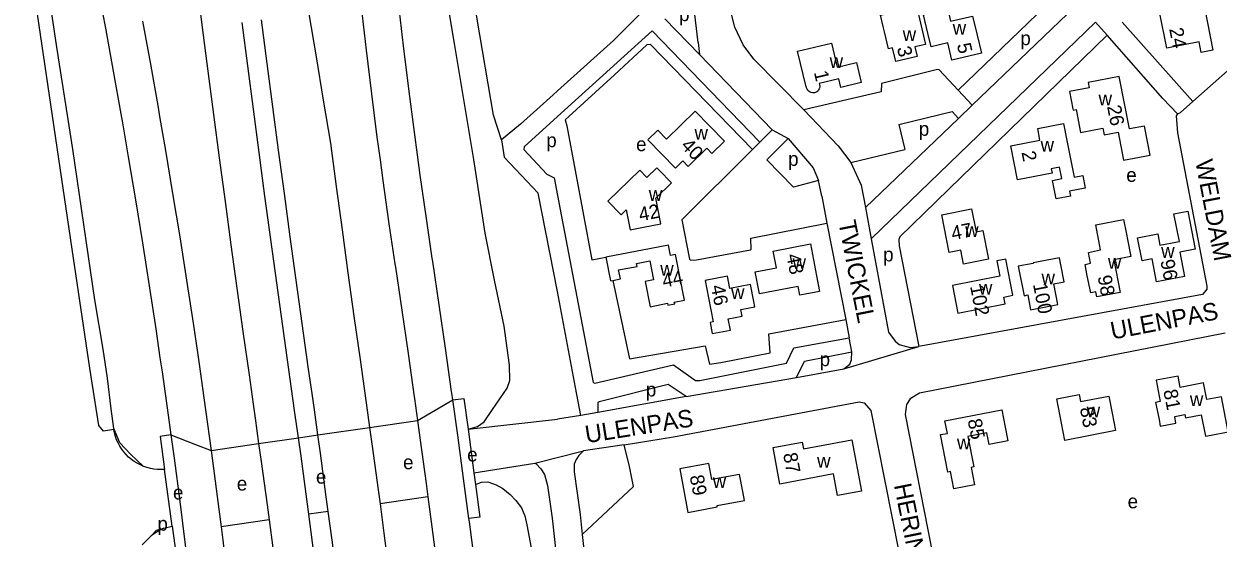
# Model space of a CAD drawing. Extents: x 157646 to 159241, y 379213 to 381217.
# Drawn here: x 157897.4 to 158238.9, y 380250.8 to 380397.8 of the extents above; entities that cross this region are included whole.
import ezdxf

# ---------------------------------------------------------------- set-up
doc = ezdxf.new("R2010")
doc.units = 0
for name, color, linetype in [('BLT_Basislijn', 7, 'Continuous'), ('BLT_Bebouwing', 7, 'Continuous'), ('BLT_Centroide', 7, 'Continuous'), ('BLT_Gemeentegrens', 7, 'Continuous'), ('BLT_Huisnummer', 7, 'Continuous'), ('BLT_Straatnaam', 7, 'Continuous'), ('BLT_Vlakafsluiter', 7, 'Continuous')]:
    doc.layers.add(name, color=color, linetype=linetype)

msp = doc.modelspace()

# ---------------------------------------------------------------- linework, layer by layer
at = {"layer": 'BLT_Basislijn'}
for p, q in [((158090.25, 380392.49), (158088.59, 380406.58)), ((158168.55, 380374.51), (158200.42, 380405.17)), ((158090.56, 380389.02), (158080.67, 380399.2)), ((158203.81, 380398.22), (158139.69, 380336.38)), ((158203.81, 380398.22), (158207.13, 380394.51)), ((158211.47, 380398.29), (158231.68, 380375.57)), ((158077.03, 380395.78), (158050, 380371.27)), ((158077.03, 380395.78), (158107.86, 380364.01)), ((158090.25, 380392.49), (158090.56, 380389.02)), ((158111.41, 380367.54), (158090.56, 380389.02)), ((158164.52, 380378.86), (158168.55, 380374.51)), ((158147.59, 380369.07), (158162.83, 380372.69)), ((158164.64, 380370.76), (158162.83, 380372.69)), ((158164.64, 380370.76), (158168.55, 380374.51)), ((158164.64, 380370.76), (158138.05, 380345.27)), ((158147.59, 380369.07), (158149.3, 380361.86)), ((158107.86, 380364.01), (158111.41, 380367.54)), ((158111.41, 380367.54), (158115.97, 380365.03)), ((158105.74, 380361.9), (158107.86, 380364.01)), ((158115.97, 380365.03), (158109.84, 380358.92)), ((158133.85, 380358.18), (158149.3, 380361.86)), ((158124.66, 380353.03), (158117.43, 380351.11)), ((158125.58, 380348.53), (158124.66, 380353.03)), ((158125.58, 380348.53), (158127.02, 380340.85)), ((158138.05, 380345.27), (158139.69, 380336.38)), ((158127.02, 380340.85), (158132.4, 380313.28)), ((158055.17, 380293.85), (158050, 380321.33)), ((158132.4, 380313.28), (158133.42, 380308.02)), ((158134.11, 380304.02), (158133.42, 380308.02)), ((158056.67, 380285.89), (158055.17, 380293.85)), ((158086.81, 380291.29), (158118.34, 380296.73)), ((158086.81, 380291.29), (158061.52, 380286.72)), ((157996.26, 380282.47), (158009.96, 380284.47)), ((158056.67, 380285.89), (158050, 380284.78)), ((158061.52, 380286.72), (158056.67, 380285.89)), ((157975.92, 380279.5), (157981.47, 380280.31)), ((157950.95, 380275.86), (157964.54, 380277.84)), ((158025.1, 380276.81), (158026.07, 380269.49)), ((158069.03, 380277.5), (158057.42, 380275.74)), ((158026.07, 380269.49), (158026.51, 380266.17)), ((158012.95, 380262.61), (157999.24, 380260.63)), ((157967.52, 380256.02), (157953.78, 380254.03)), ((157984.44, 380258.48), (157978.9, 380257.67))]:
    msp.add_line(p, q, dxfattribs=at)
for points in [[(158032, 380324.5), (158029.29, 380337.99), (158026.06, 380359.02), (158020.56, 380392.2), (158015.8, 380420.56), (158011.64, 380448.36), (158008.19, 380475.25), (158006.06, 380507.74)], [(158020.05, 380290.35), (158019.78, 380292.26), (158019.72, 380292.69), (158017.96, 380305.1), (158016.15, 380317.5), (158014.31, 380329.89), (158014.17, 380330.82), (158012.49, 380342.2), (158010.74, 380354.51), (158009.95, 380360.33), (158009.08, 380366.84), (158007.49, 380379.17), (158005.98, 380391.51), (158004.54, 380403.87), (158003.19, 380416.23), (158001.93, 380428.33), (158001.91, 380428.6), (158000.88, 380440.99), (158000.03, 380453.4), (157999.33, 380465.81), (157998.81, 380478.24)], [(157923.09, 380282.17), (157922.34, 380287.79), (157921.31, 380296.5), (157920.1, 380304.84), (157917.66, 380318.89), (157911.45, 380361.93), (157906.86, 380391.11), (157903.8, 380411.7), (157902.02, 380426.88), (157899.86, 380446.27), (157897.41, 380472.58)], [(158033.94, 380364.62), (158031.69, 380371.72), (158027.06, 380399.12), (158024.26, 380416.44), (158019.31, 380447.84), (158018.13, 380457.22)], [(158120.42, 380373.18), (158106.09, 380387.68), (158103.09, 380391.83), (158100.74, 380396.83), (158099.57, 380401.3), (158094.64, 380437.58), (158094.86, 380440.54), (158096.96, 380442.3), (158149.84, 380454.92), (158155.25, 380454.84), (158160.12, 380453.33), (158171.27, 380446.02), (158175.14, 380443.78), (158181.44, 380443.07), (158187.17, 380444.7), (158187.89, 380445.21)], [(157911.08, 380450.3), (157911.8, 380445.93), (157913.38, 380436.7), (157913.93, 380433.54), (157916.13, 380421.17), (157918.4, 380408.82), (157919.04, 380405.42), (157920.7, 380396.55), (157922.95, 380384.31), (157925.12, 380372.05), (157925.57, 380369.48), (157927.24, 380359.78), (157929.3, 380347.51), (157931.29, 380335.22), (157933.23, 380322.92), (157935.1, 380310.61), (157936.32, 380302.32), (157936.91, 380298.3), (157938.66, 380285.97), (157939.43, 380280.31)], [(158231.68, 380375.57), (158289.69, 380427.01), (158297.95, 380435.63)], [(158050, 380424.43), (158073.32, 380400.35), (158066, 380393), (158050, 380378.63)], [(158164.52, 380378.86), (158189.62, 380402.94), (158198.57, 380411.07)], [(157946.84, 380409.14), (157948.43, 380396.72), (157950.03, 380384.3), (157951.65, 380371.89), (157953.29, 380359.47), (157954.95, 380347.06), (157956.63, 380334.65), (157958.33, 380322.24), (157960.05, 380309.84), (157961.79, 380297.44), (157962.96, 380289.12), (157963.54, 380285.06), (157964.54, 380277.84)], [(157978.93, 380400.63), (157980.96, 380388.32), (157983, 380376), (157985.06, 380363.7), (157986.72, 380351.33), (157988.39, 380338.97), (157990.08, 380326.62), (157991.79, 380314.26), (157993.52, 380301.91), (157994.7, 380293.62), (157995.27, 380289.53), (157996.26, 380282.47)], [(157993.81, 380402.65), (157995.25, 380390.23), (157996.77, 380377.82), (157998.37, 380365.42), (157999.24, 380358.88), (158000.04, 380353.03), (158001.8, 380340.65), (158003.49, 380329.22), (158003.63, 380328.29), (158005.46, 380315.92), (158007.27, 380303.56), (158009.03, 380291.18), (158009.09, 380290.76), (158009.96, 380284.47)], [(157931.32, 380398.52), (157933.57, 380386.22), (157935.76, 380373.91), (157936.21, 380371.34), (157937.89, 380361.59), (157939.95, 380349.26), (157941.96, 380336.92), (157943.9, 380324.57), (157945.78, 380312.21), (157947.01, 380303.89), (157947.6, 380299.84), (157949.35, 380287.46), (157950.95, 380275.86)], [(157975.92, 380279.5), (157974.93, 380286.67), (157974.35, 380290.73), (157973.17, 380299.04), (157971.44, 380311.43), (157969.72, 380323.81), (157968.03, 380336.2), (157966.35, 380348.59), (157964.69, 380360.99), (157963.05, 380373.38), (157961.43, 380385.78), (157959.83, 380398.18)], [(157981.47, 380280.31), (157980.47, 380287.45), (157979.89, 380291.52), (157978.72, 380299.82), (157976.99, 380312.2), (157975.27, 380324.58), (157973.58, 380336.96), (157971.9, 380349.34), (157970.24, 380361.73), (157968.61, 380374.11), (157966.99, 380386.5), (157965.39, 380398.9)], [(158207.13, 380394.51), (158147.85, 380336.9), (158147.56, 380336.15), (158147.65, 380334.37), (158153.36, 380305.55)], [(158227.28, 380372.1), (158223.1, 380376.43), (158207.13, 380394.51)], [(158105.74, 380361.9), (158076.63, 380391.89), (158075.54, 380391.76), (158066.28, 380383.26), (158052.22, 380370.37), (158052.68, 380368.61), (158059.81, 380330.39), (158063.82, 380331.09)], [(158164.52, 380378.86), (158159.13, 380384.66), (158158.66, 380384.71), (158142.65, 380380.78), (158142.56, 380378.35), (158120.42, 380373.18)], [(158050, 380378.63), (158048.73, 380377.49), (158039.44, 380369.16), (158033.94, 380364.62)], [(158227.28, 380372.1), (158228.11, 380372.42), (158231.68, 380375.57)], [(158120.42, 380373.18), (158130.22, 380362.96), (158133.85, 380358.18)], [(158050, 380371.27), (158040.48, 380362.64), (158040.32, 380361.85), (158046.9, 380354.85), (158049.04, 380353.8), (158050, 380348.73)], [(158227.28, 380372.1), (158226.9, 380371.46), (158227.31, 380366.63), (158235.66, 380322.87), (158235.66, 380322.01), (158234.39, 380320.48), (158153.36, 380305.55)], [(158033.94, 380364.62), (158034.78, 380359.66)], [(158105.74, 380361.9), (158085.52, 380341.77), (158087.7, 380330.5), (158087.98, 380330.22), (158089.71, 380330.39), (158105.14, 380333.21), (158105.37, 380333.33), (158105.27, 380336.58), (158127.02, 380340.85)], [(158115.97, 380365.03), (158123.11, 380356.62), (158124.66, 380353.03)], [(158050, 380321.33), (158044.42, 380349.42), (158034.78, 380359.66)], [(158109.84, 380358.92), (158117.43, 380351.11)], [(158133.85, 380358.18), (158136.8, 380351.66), (158138.05, 380345.27)], [(158050, 380348.73), (158060.15, 380295.27), (158060.7, 380295.07), (158083.18, 380300.37), (158089.48, 380295.87), (158090.66, 380295.9), (158115.48, 380300.85), (158117.61, 380305.23), (158133.42, 380308.02)], [(158139.69, 380336.38), (158144.62, 380309.72), (158146.57, 380307.11), (158147.72, 380306.15), (158150.81, 380305.31), (158153.36, 380305.55)], [(158024.42, 380281.93), (158027.08, 380282.77), (158029.04, 380284.08), (158031.36, 380287.6), (158035.58, 380293.72), (158036.33, 380295.84), (158036.22, 380300.28), (158034.77, 380311.41), (158032, 380324.5)], [(158065.77, 380324.46), (158070.61, 380302.09), (158092.26, 380305.73), (158093.5, 380300.55), (158096.71, 380301.01), (158110.78, 380303.73), (158110.39, 380309.18), (158132.4, 380313.28)], [(158240.91, 380309.41), (158153.5, 380292.29), (158150.86, 380290.66), (158149.82, 380288.98), (158149.37, 380286.11), (158164.48, 380209.59), (158169.09, 380202.74), (158196.52, 380212.25), (158244.17, 380221.61), (158245.75, 380221.43)], [(158118.34, 380296.73), (158120.61, 380301.41), (158134.11, 380304.02)], [(158131.86, 380299.16), (158133.61, 380300.53), (158134.1, 380301.79), (158134.11, 380304.02)], [(158118.34, 380296.73), (158131.86, 380299.16)], [(158086.81, 380291.29), (158081.59, 380294.71), (158061.86, 380289.74), (158061.54, 380289.61), (158061.52, 380286.72)], [(158020.05, 380290.35), (158023.24, 380290.77), (158024.42, 380281.93)], [(158024.67, 380256.39), (158023.14, 380267.86), (158021.45, 380280.28), (158020.05, 380290.35)], [(158069.03, 380277.5), (158083.13, 380279.81), (158136.26, 380289.77), (158137.69, 380289.51), (158139.57, 380287.29), (158155.57, 380206.56), (158167.15, 380189.83), (158162.48, 380150.24), (158137.6, 380122.25), (158136.64, 380121.05)], [(158009.96, 380284.47), (158010.75, 380278.8), (158012.44, 380266.42), (158012.95, 380262.61)], [(158024.42, 380281.93), (158050, 380284.78)], [(157931.5, 380271.41), (157927.87, 380274.77), (157924.87, 380278.05), (157923.09, 380282.17)], [(157939.43, 380280.31), (157936.39, 380279.9), (157937.64, 380270.48)], [(157939.43, 380280.31), (157940.34, 380273.64), (157941.97, 380261.3), (157943.53, 380248.95), (157943.85, 380246.32)], [(157984.44, 380258.48), (157983.88, 380262.66), (157982.2, 380275.06), (157981.47, 380280.31)], [(157996.26, 380282.47), (157997.01, 380277.1), (157998.7, 380264.66), (157999.24, 380260.63)], [(158024.42, 380281.93), (158025.1, 380276.81)], [(157964.54, 380277.84), (157965.26, 380272.73), (157966.94, 380260.38), (157967.52, 380256.02)], [(157978.9, 380257.67), (157978.33, 380261.92), (157976.65, 380274.29), (157975.92, 380279.5)], [(158057.05, 380251.88), (158071.72, 380265.59), (158070.62, 380271.34), (158069.03, 380277.5)], [(157950.95, 380275.86), (157952.68, 380262.68), (157953.78, 380254.03)], [(158057.42, 380275.74), (158056.08, 380274.44), (158055.29, 380273.34), (158054.77, 380271.96), (158054.72, 380269.79), (158056.43, 380257.55), (158057.05, 380251.88)], [(158026.07, 380269.49), (158043.52, 380272.26)], [(158043.52, 380272.26), (158043.86, 380272.1), (158045.23, 380270.58), (158046.3, 380268.97), (158047.18, 380265.9), (158048.5, 380256.56), (158050.97, 380233.98), (158053.72, 380205.54), (158055.59, 380188.47), (158060.48, 380149.25), (158065.1, 380113.27), (158072.13, 380063.15), (158075.51, 380040.61), (158083.37, 379989.94), (158090.54, 379947.99)], [(158026.51, 380266.17), (158028.27, 380266.84), (158030.04, 380266.89), (158032.44, 380266.09), (158034.37, 380265.02), (158036.46, 380263.3), (158038.06, 380261.59), (158039.72, 380259.45), (158040.69, 380257.15), (158041.27, 380254.63), (158042.46, 380248.09), (158043.78, 380238.44), (158049.4, 380191.53), (158053.5, 380162.19), (158056.77, 380134.16), (158061.6, 380094.53), (158065.06, 380068.3), (158072.73, 380012.87), (158077.32, 379983.19), (158084.04, 379946.64)], [(158026.51, 380266.17), (158027.76, 380256.8), (158024.67, 380256.39)], [(157999.24, 380260.63), (158000.36, 380252.21), (158001.97, 380239.76), (158003.47, 380227.91)], [(158012.95, 380262.61), (158014.09, 380254.03), (158015.7, 380241.63), (158017.27, 380229.24)], [(157967.52, 380256.02), (157968.58, 380248.04)], [(157983.01, 380225.94), (157981.59, 380237.15), (157979.98, 380249.54), (157978.9, 380257.67)], [(157988.59, 380226.48), (157987.14, 380237.86), (157985.53, 380250.27), (157984.44, 380258.48)], [(158026.41, 380243.01), (158024.79, 380255.44), (158024.67, 380256.39)], [(157937.44, 380253.64), (157936.08, 380253.04), (157933.83, 380251.5)], [(157939.8, 380254.28), (157940.91, 380245.93), (157943.85, 380246.32)], [(157953.78, 380254.03), (157954.25, 380250.28), (157955.76, 380237.87), (157957.21, 380225.45), (157957.43, 380223.47)], [(158057.05, 380251.88), (158058.92, 380234.8), (158061.68, 380206.36), (158062.28, 380200.88)]]:
    msp.add_lwpolyline(points, dxfattribs=at)
at = {"layer": 'BLT_Bebouwing'}
for p, q in [((158195.68, 380364.41), (158197.7, 380354.01)), ((158111.63, 380276.73), (158120, 380278.29)), ((158113.58, 380266.29), (158111.63, 380276.73)), ((158120, 380278.29), (158120.36, 380276.36)), ((158120.36, 380276.36), (158134.2, 380278.95)), ((158134.2, 380278.95), (158136.95, 380264.24))]:
    msp.add_line(p, q, dxfattribs=at)
for points in [[(158234.08, 380389.63), (158233.47, 380392.69), (158224.2, 380390.86), (158222.25, 380400.74), (158229.87, 380402.24), (158229.33, 380404.97), (158234.32, 380405.95), (158237.41, 380390.29), (158234.08, 380389.63)], [(158153.1, 380400.82), (158155.21, 380391.91), (158152.17, 380391.18), (158152.82, 380388.44), (158146.71, 380386.99), (158145.77, 380390.93), (158144.62, 380390.66), (158143.47, 380395.53), (158143.12, 380396.99), (158142.35, 380400.22), (158149.31, 380401.87), (158152.66, 380402.66), (158153.1, 380400.82)], [(158169.98, 380394.55), (158171.21, 380389.38), (158162.74, 380387.37), (158161.56, 380392.38), (158156.84, 380391.26), (158155.93, 380395.08), (158154.68, 380400.34), (158161.56, 380401.97), (158162.38, 380398.51), (158168.68, 380400.01), (158169.98, 380394.55)], [(158118.64, 380390), (158128.3, 380392.29), (158129.93, 380385.39), (158135.46, 380386.71), (158136.82, 380380.99), (158131.04, 380379.62), (158130.47, 380382.03), (158124.84, 380380.7), (158124.94, 380380.38), (158125, 380380.03), (158124.98, 380379.76), (158124.93, 380379.45), (158124.85, 380379.21), (158124.66, 380378.91), (158124.39, 380378.56), (158124.14, 380378.36), (158123.79, 380378.19), (158123.52, 380378.11), (158123.19, 380378.06), (158122.88, 380378.07), (158122.56, 380378.12), (158122.21, 380378.27), (158121.96, 380378.42), (158121.73, 380378.61), (158121.54, 380378.84), (158121.37, 380379.14), (158121.23, 380379.52), (158121.18, 380379.83), (158121.06, 380379.8), (158118.64, 380390)], [(158211.84, 380358.81), (158219.42, 380360.28), (158217.8, 380368.59), (158213.54, 380367.76), (158210.63, 380382.7), (158201.78, 380380.98), (158202.06, 380379.54), (158196.39, 380378.44), (158197.35, 380373.53), (158197.43, 380373.11), (158198.28, 380373.27), (158199.55, 380366.78), (158205.9, 380368), (158206.28, 380366.04), (158210.28, 380366.82), (158211.84, 380358.81)], [(158081.13, 380364.84), (158078.68, 380367.36), (158075.86, 380364.62), (158083.7, 380356.53), (158085.84, 380358.6), (158087.37, 380357.02), (158092.73, 380362.22), (158094.13, 380360.78), (158097.74, 380364.27), (158089.4, 380372.86), (158081.13, 380364.84)], [(158197.7, 380354.01), (158200.18, 380354.49), (158200.88, 380350.86), (158196.39, 380349.98), (158196.67, 380348.55), (158192.6, 380347.76), (158191.57, 380353.06), (158194.17, 380353.56), (158193.53, 380356.82), (158191.18, 380356.36), (158191.41, 380355.16), (158181.53, 380353.23), (158179.64, 380362.95), (158187.94, 380364.57), (158187.3, 380367.87), (158194.72, 380369.31), (158195.68, 380364.41)], [(158079.1, 380355.97), (158078.42, 380356.68), (158075.57, 380353.88), (158073.49, 380356.01), (158064.4, 380347.09), (158068.22, 380343.19), (158069.63, 380344.67), (158070.75, 380338.92), (158074.62, 380339.68), (158079.53, 380340.64), (158078.1, 380347.94), (158082.57, 380352.36), (158079.1, 380355.97)], [(158159.9, 380343.22), (158168.39, 380344.88), (158169.67, 380338.31), (158171.64, 380338.7), (158173.23, 380330.54), (158166.06, 380329.14), (158165.28, 380333.13), (158161.99, 380332.49), (158159.9, 380343.22)], [(158212.95, 380336.2), (158213.91, 380331.29), (158209.03, 380330.34), (158210.85, 380321.03), (158204.2, 380319.73), (158203.92, 380321.18), (158202.45, 380320.89), (158201.49, 380325.8), (158200.86, 380329.05), (158202.42, 380329.36), (158201.81, 380332.49), (158205.28, 380333.17), (158204.97, 380334.76), (158203.88, 380340.36), (158211.84, 380341.9), (158212.66, 380337.68), (158212.95, 380336.2)], [(158215.85, 380336.65), (158221.63, 380337.77), (158222.26, 380334.53), (158227.32, 380335.51), (158227.81, 380335.61), (158226.27, 380343.52), (158230.19, 380344.28), (158232.31, 380333.43), (158227.9, 380332.57), (158229.25, 380325.62), (158221.31, 380324.07), (158220.02, 380330.67), (158217.13, 380330.11), (158215.85, 380336.65)], [(158081.51, 380317.36), (158083.51, 380317.74), (158083.4, 380318.29), (158086.29, 380318.86), (158083.74, 380331.89), (158082.3, 380331.61), (158081.72, 380334.58), (158076.82, 380333.62), (158063.82, 380331.09)], [(158106.52, 380326.93), (158112.59, 380328.11), (158111.67, 380332.8), (158122.3, 380334.88), (158124.08, 380325.79), (158124.95, 380321.33), (158119.29, 380320.23), (158118.8, 380322.76), (158116.2, 380322.25), (158107.76, 380320.6), (158106.52, 380326.93)], [(158063.82, 380331.09), (158065.14, 380324.34), (158065.77, 380324.46)], [(158065.77, 380324.46), (158067.98, 380324.89), (158067.48, 380327.47), (158072.73, 380328.49), (158072.57, 380329.34), (158076.4, 380330.09), (158077.47, 380324.65), (158075.04, 380324.18), (158076.45, 380316.96), (158081.4, 380317.92), (158081.51, 380317.36)], [(158162.94, 380323.02), (158164.48, 380315.15), (158178.01, 380317.79), (158177.63, 380319.71), (158180.16, 380320.21), (158178.15, 380330.53), (158175.62, 380330.04), (158176.47, 380325.66), (158162.94, 380323.02)], [(158193.91, 380328.93), (158193.51, 380330.96), (158186, 380329.49), (158186.03, 380329.33), (158181.76, 380328.5), (158183.4, 380320.1), (158184.46, 380320.31), (158185.28, 380316.1), (158193.05, 380317.62), (158191.91, 380323.45), (158194.86, 380324.02), (158193.91, 380328.93)], [(158106.13, 380318.4), (158105.17, 380323.31), (158099.25, 380322.15), (158098.57, 380325.64), (158092.2, 380324.4), (158093.16, 380319.49), (158094.5, 380312.65), (158093.64, 380312.48), (158094.26, 380309.28), (158099.42, 380310.29), (158098.79, 380313.49), (158102.8, 380314.27), (158102.43, 380316.17), (158106.42, 380316.95), (158106.13, 380318.4)], [(158236.88, 380280.28), (158241.79, 380281.24), (158239.84, 380291.23), (158235.67, 380290.41), (158234.75, 380295.17), (158228.08, 380293.87), (158227.44, 380297.14), (158221.17, 380295.92), (158222.35, 380289.86), (158221.03, 380289.6), (158221.99, 380284.69), (158222.36, 380282.82), (158226.84, 380283.69), (158226.47, 380285.58), (158229.42, 380286.15), (158229.61, 380285.2), (158234.09, 380286.07), (158235.28, 380279.97), (158236.88, 380280.28)], [(158208.59, 380286.5), (158209.55, 380281.58), (158195.05, 380278.76), (158194.09, 380283.69), (158192.74, 380290.6), (158199.13, 380291.84), (158199.52, 380289.83), (158207.63, 380291.41), (158208.59, 380286.5)], [(158162.4, 380269.85), (158161.58, 380269.7), (158159.5, 380280.39), (158161.48, 380280.77), (158160.78, 380284.32), (158177.03, 380287.48), (158177.99, 380282.58)], [(158177.99, 380282.58), (158178.75, 380278.64), (158173.4, 380277.6), (158172.76, 380280.92), (158167.37, 380279.87), (158169.06, 380271.15), (158168.29, 380271)], [(158102.98, 380264.12), (158102.06, 380269.04), (158094.12, 380267.55), (158093.26, 380272.14), (158084.95, 380270.59), (158087.27, 380258.17), (158092.18, 380259.09), (158095.69, 380259.74), (158095.62, 380260.13), (158103.45, 380261.6), (158102.98, 380264.12)], [(158168.29, 380271), (158169.24, 380266.09), (158163.35, 380264.95), (158162.4, 380269.85)], [(158136.95, 380264.24), (158130.07, 380262.96), (158128.91, 380269.15), (158113.58, 380266.29)]]:
    msp.add_lwpolyline(points, dxfattribs=at)
at = {"layer": 'BLT_Gemeentegrens'}
for points in [[(157931.5, 380271.41), (157930.72, 380271.74), (157929.82, 380272.21), (157928.96, 380272.74), (157928.14, 380273.34), (157927.37, 380274), (157926.64, 380274.7), (157925.98, 380275.47), (157925.37, 380276.28), (157924.82, 380277.13), (157924.34, 380278.02), (157923.93, 380278.95), (157923.58, 380279.9), (157923.31, 380280.88), (157923.11, 380281.87), (157920.21, 380281.43), (157918.8, 380283.04), (157916.3, 380299.41), (157911.18, 380333.38), (157901.27, 380400.58)], [(157937.64, 380270.48), (157937.61, 380270.48), (157936.63, 380270.43), (157935.61, 380270.46), (157934.6, 380270.57), (157933.6, 380270.75), (157932.62, 380271.01), (157931.66, 380271.34), (157931.5, 380271.41)], [(157939.8, 380254.28), (157939.81, 380254.29), (157939.82, 380254.29), (157937.64, 380270.48)], [(157933.83, 380251.5), (157935.37, 380253.07), (157937.44, 380253.64)], [(157937.44, 380253.64), (157939.8, 380254.28)], [(157931.26, 380248.87), (157933.83, 380251.5)]]:
    msp.add_lwpolyline(points, dxfattribs=at)
at = {"layer": 'BLT_Vlakafsluiter'}
for p, q in [((158131.86, 380299.16), (158153.36, 380305.55)), ((158009.96, 380284.47), (158020.05, 380290.35)), ((157939.43, 380280.31), (157946.52, 380277.57)), ((157981.47, 380280.31), (157996.26, 380282.47)), ((157946.52, 380277.57), (157950.95, 380275.86)), ((157964.54, 380277.84), (157975.92, 380279.5)), ((158043.52, 380272.26), (158057.42, 380275.74))]:
    msp.add_line(p, q, dxfattribs=at)

# ---------------------------------------------------------------- texts
at = {"layer": 'BLT_Centroide'}
for s, p in [('p', (158084.76, 380398.56)), ('w', (158162.99, 380394.69)), ('w', (158148.69, 380392.89)), ('p', (158182.34, 380391.69)), ('w', (158127.8, 380385.19)), ('w', (158204.7, 380374.47)), ('p', (158153.32, 380365.78)), ('p', (158046.79, 380362.53)), ('w', (158089.16, 380364.69)), ('e', (158072.48, 380361.41)), ('w', (158188.12, 380361.28)), ('p', (158115.95, 380357.2)), ('e', (158212.64, 380352.63)), ('w', (158076.09, 380347.19)), ('w', (158166.56, 380336.89)), ('p', (158143.11, 380329.9)), ('w', (158222.59, 380330.91)), ('w', (158079.36, 380325.83)), ('w', (158117.2, 380327.75)), ('w', (158207.38, 380327.78)), ('w', (158188.38, 380323.34)), ('w', (158099.61, 380319.16)), ('w', (158170.48, 380320.41)), ('p', (158124.96, 380299.96)), ('p', (158075.27, 380291.3)), ('w', (158230.8, 380288.56)), ('w', (158201.3, 380285.31)), ('w', (158164.2, 380276.22)), ('e', (158005.83, 380270.52)), ('e', (158024.17, 380272.73)), ('w', (158124.2, 380270.94)), ('e', (157958.3, 380264.42)), ('e', (157980.93, 380266.39)), ('w', (158094.38, 380265.16)), ('e', (157940.05, 380261.87)), ('e', (158213.02, 380259.34)), ('p', (157935.6, 380252.95))]:
    msp.add_text(s, height=4, dxfattribs=at).set_placement(p)
at = {"layer": 'BLT_Huisnummer'}
for s, rotation, p in [('24', 281.1638, (158224.88, 380396.33)), ('3', 283.3553, (158147.02, 380390.9)), ('5', 283.3553, (158164.16, 380391.84)), ('1', 283.3548, (158123.28, 380383.94)), ('26', 281.0357, (158207.11, 380374.2)), ('40', 314.1334, (158085.03, 380362.75)), ('2', 281.0466, (158182.65, 380361.09)), ('42', 11.047, (158073.63, 380341.33)), ('47', 11.0347, (158162.98, 380335.93)), ('48', 281.0538, (158115.41, 380331.73)), ('96', 281.0328, (158222.36, 380330.09)), ('44', 11.0619, (158080.34, 380322.38)), ('98', 281.0328, (158204.4, 380325.57)), ('46', 281.0582, (158093.82, 380322.83)), ('102', 281.0328, (158167.96, 380322.79)), ('100', 281.0328, (158185.93, 380323.38)), ('81', 281.0245, (158223.21, 380292.98)), ('83', 281.0169, (158199.34, 380287.95)), ('85', 281.0159, (158167.24, 380284.58)), ('87', 280.5799, (158114.5, 380274.89)), ('89', 280.5754, (158087.78, 380268.55))]:
    msp.add_text(s, height=4, rotation=rotation, dxfattribs=at).set_placement(p)
at = {"layer": 'BLT_Straatnaam'}
for s, rotation, p in [('WELDAM', 280.8093, (158232.35, 380358.51)), ('TWICKEL', 281.048, (158130.27, 380341.15)), ('ULENPAS', 10.9276, (158208.63, 380307.53)), ('ULENPAS', 9.0063, (158058.28, 380277.93)), ('HERINKHAVE', 281.3959, (158146.17, 380265.97))]:
    msp.add_text(s, height=5, rotation=rotation, dxfattribs=at).set_placement(p)

doc.saveas('drawing.dxf')
